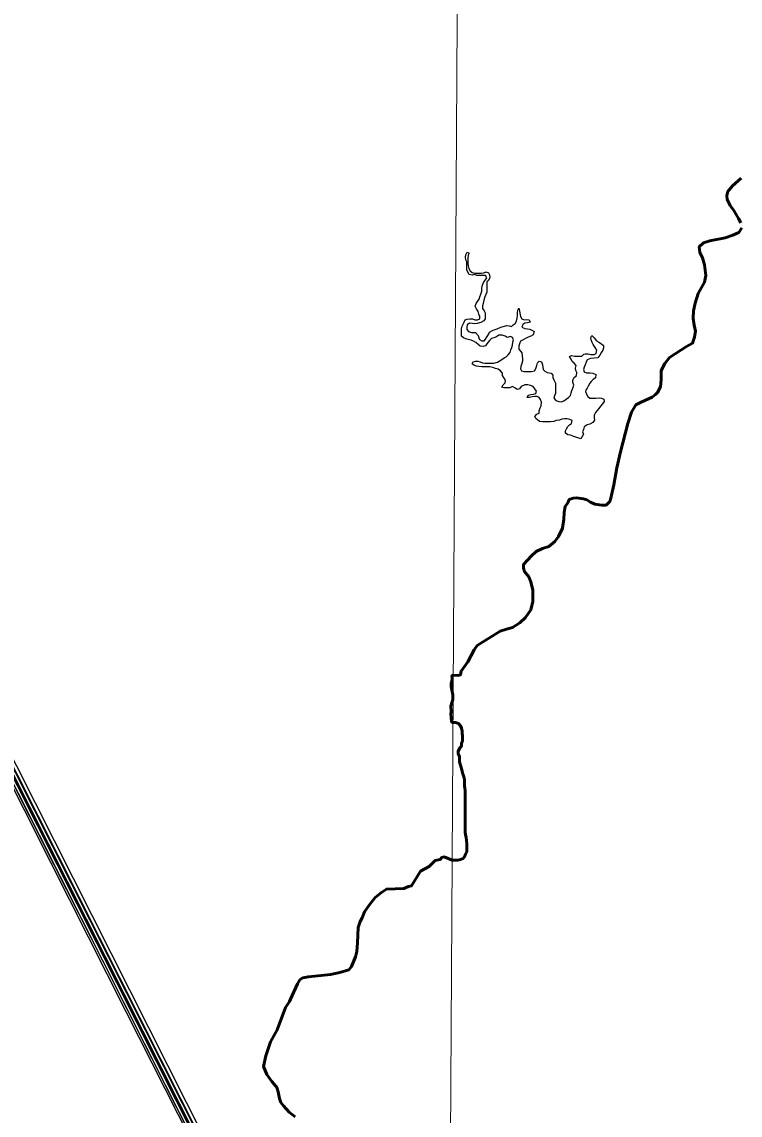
# Model space of a CAD drawing. Extents: x -1643653 to 4543381, y 1624270 to 13878484.
# Drawn here: x 812662 to 814225, y 9012702 to 9015081 of the extents above; entities that cross this region are included whole.
import ezdxf

# ---------------------------------------------------------------- set-up
doc = ezdxf.new("R2010")
doc.units = 0
doc.header["$LTSCALE"] = 200
doc.layers.add('60', color=7, linetype='Continuous', lineweight=13)

msp = doc.modelspace()

# ---------------------------------------------------------------- linework, layer by layer
at = {"layer": '60', "lineweight": 53}
msp.add_line((813594.8, 9013592.5), (813594.8, 9013592.4), dxfattribs=at)
at = {"layer": '60'}
msp.add_lwpolyline([(813659.3, 9024059.6), (813615.1, 9016183), (813580.5, 9010330.8)], dxfattribs=at)
at = {"layer": '60', "lineweight": 53}
for points in [[(814227.2, 9014741.4), (814208.2, 9014724.6), (814198, 9014712.1), (814195.8, 9014703.4), (814196.5, 9014694.6), (814203.1, 9014681.5), (814211.1, 9014670.5), (814221.3, 9014653), (814226.4, 9014644.2)], [(814228.6, 9014633.2), (814222.1, 9014623), (814208.9, 9014617.2), (814192.1, 9014611.3), (814158.6, 9014604.7), (814144.7, 9014600.3), (814135.9, 9014591.6), (814136.7, 9014579.2), (814142.5, 9014567.5), (814146.9, 9014552.8), (814149.8, 9014529.5), (814146.9, 9014514.9), (814133.7, 9014490), (814127.2, 9014468.8), (814123.5, 9014452), (814122.8, 9014436), (814125, 9014421.3), (814127.9, 9014408.2), (814125.7, 9014395), (814121.3, 9014381.9), (814108.2, 9014374.6), (814071, 9014350.5), (814060.7, 9014338)], [(814060.7, 9014338), (814052.7, 9014322.7), (814052.7, 9014303), (814051.3, 9014286.8), (814045, 9014274.9), (814040.3, 9014270.1), (814033.1, 9014264.2), (814009.7, 9014253.3), (813998, 9014247.4), (813988.5, 9014232.1), (813980.5, 9014207.3), (813964.5, 9014145.7), (813956.3, 9014110.4), (813949.8, 9014073.6), (813943.2, 9014044.3), (813941.1, 9014037), (813933, 9014029.7), (813923.5, 9014029.7), (813908.2, 9014031.2), (813899.4, 9014035.6), (813891.4, 9014040.7), (813884.1, 9014042.9), (813868.8, 9014045.1), (813861.5, 9014044.3), (813852.7, 9014041.4), (813849.8, 9014034.8), (813844, 9014026.8), (813841.8, 9014013.6), (813841.1, 9013999), (813838.1, 9013979.3), (813829.4, 9013961), (813821.3, 9013950.1), (813808.2, 9013939.1), (813794.3, 9013934.7), (813780.7, 9013928.2), (813771, 9013919.4), (813762.2, 9013909.9), (813753.5, 9013900.4), (813753.5, 9013892.3), (813755.7, 9013885), (813765.2, 9013873.3), (813769.5, 9013862.4), (813773.9, 9013844.1), (813773.9, 9013820), (813769.5, 9013801.8), (813757.8, 9013784.9), (813745.4, 9013773.2), (813729.4, 9013763), (813716.2, 9013759.4), (813702.4, 9013755), (813652.8, 9013723.6), (813646.2, 9013714.8), (813632.4, 9013688.4), (813617.3, 9013668.4), (813616.4, 9013660.4), (813610.6, 9013658.4), (813600.1, 9013659.1)], [(813594.8, 9013592.4), (813596.1, 9013579.4), (813595.2, 9013574.5), (813595.7, 9013567.3), (813596.4, 9013558.1), (813599.5, 9013556.1)], [(813599.5, 9013556.1), (813605.6, 9013556.1), (813611.7, 9013554.5), (813616.2, 9013548.9), (813618.2, 9013544.3), (813619.7, 9013537.7), (813619.7, 9013532.6), (813620.2, 9013527.5), (813620.6, 9013521.8), (813620.6, 9013516.2), (813618.5, 9013510.7), (813618, 9013504.6), (813614.5, 9013501.1), (813610.9, 9013492.9), (813611.3, 9013487.8), (813614.3, 9013482.2), (813614.2, 9013477.1), (813614.2, 9013470.5), (813617.7, 9013458.7), (813621.6, 9013444.4), (813623.1, 9013437.8), (813624.6, 9013432.2), (813625.1, 9013426.1), (813625, 9013418.4), (813625.5, 9013413.3), (813626, 9013407.7), (813626.4, 9013402.1), (813626.4, 9013395.5), (813626.3, 9013389.9), (813626.3, 9013383.8), (813626.3, 9013378.2), (813626.2, 9013372.1), (813626.2, 9013365.4), (813626.1, 9013358.3), (813626.1, 9013352.7), (813626.1, 9013346.1), (813626, 9013337.9), (813626.5, 9013330.3), (813626.4, 9013324.2), (813626.4, 9013317.6), (813626.8, 9013312.5), (813628.3, 9013305.8), (813629.3, 9013299.7), (813629.8, 9013292.6), (813629.7, 9013287), (813629.7, 9013280.9), (813629.6, 9013275.2), (813627.1, 9013269.7), (813625, 9013264.1), (813621.9, 9013260), (813616.3, 9013258), (813610.7, 9013257), (813603.6, 9013256.6), (813597.7, 9013256.6)], [(813597.7, 9013256.6), (813580.6, 9013263.7), (813575.8, 9013262.8), (813571.6, 9013258.1), (813561.1, 9013256.1), (813547.8, 9013242.7), (813547.8, 9013242.7)], [(813547.8, 9013242.7), (813528.8, 9013232.5), (813509.7, 9013201.2), (813503.1, 9013199.3), (813493.2, 9013195), (813455.2, 9013193.9), (813443.9, 9013186.4), (813430.5, 9013175.3), (813417.3, 9013159), (813407.4, 9013144.1), (813402.3, 9013131.1), (813397.6, 9013123.1), (813393.3, 9013109.9), (813392.3, 9013076.6), (813390.6, 9013058.1), (813387.7, 9013046.1), (813379.1, 9013025), (813372.9, 9013018.2), (813353.9, 9013012.4), (813333.4, 9013008), (813285.2, 9013003.1), (813272.8, 9013000.3), (813269.5, 9012998.8), (813266.6, 9012996.2), (813261.1, 9012987.9), (813246, 9012954.3), (813244.4, 9012948.9), (813235.5, 9012935.8), (813217.4, 9012887.1), (813202.9, 9012861.2), (813192.2, 9012830.9), (813187.5, 9012808), (813195, 9012790.6), (813205.6, 9012774.9), (813213.4, 9012765.5), (813215.8, 9012763.1), (813217.2, 9012759.7)], [(813217.2, 9012759.7), (813219.7, 9012752.4), (813222, 9012737.9), (813225.3, 9012729.6), (813231, 9012721.9), (813243.1, 9012708.2), (813256.6, 9012698)]]:
    msp.add_lwpolyline(points, dxfattribs=at)
at = {"layer": '60', "lineweight": 25}
for points in [[(813713.1, 9014397.2), (813706.5, 9014399.3), (813699.9, 9014399.3), (813694.3, 9014395.8), (813688.8, 9014393.8), (813683.9, 9014391.8), (813679.2, 9014387.4), (813673.5, 9014380.8), (813670.6, 9014376.2), (813665.6, 9014374.6), (813659, 9014375.1), (813654.5, 9014378.7), (813649.9, 9014383.3), (813644.8, 9014386.4), (813639.3, 9014388.5), (813633.2, 9014390.1), (813628.1, 9014391.1), (813622.5, 9014393.2), (813618.5, 9014397.3), (813618.5, 9014402.4), (813618.5, 9014408), (813618.6, 9014413.1), (813620.1, 9014418.7), (813622.2, 9014423.2), (813624.3, 9014427.8), (813626.3, 9014432.4), (813630.9, 9014434.4), (813636.5, 9014434.9), (813642.1, 9014434.8), (813647.2, 9014432.8), (813653.3, 9014432.7), (813657.9, 9014434.7), (813657.9, 9014440.3), (813655.9, 9014444.9), (813654.4, 9014451.1), (813650.9, 9014456.7), (813648.4, 9014462.3), (813650, 9014468.4), (813653.1, 9014472.5), (813656.7, 9014477.5), (813658.2, 9014483.1), (813660.3, 9014488.7), (813662.4, 9014494.8), (813662.4, 9014500.9), (813663, 9014506), (813665, 9014510.6), (813666.6, 9014515.7), (813670.7, 9014519.7), (813673.8, 9014524.3), (813670.7, 9014528.9), (813665.2, 9014529.4), (813658, 9014529.5), (813651.9, 9014529.5), (813646.8, 9014531.1), (813641.8, 9014530.1), (813635.2, 9014531.7), (813632.1, 9014536.8), (813630.1, 9014541.9), (813630.2, 9014548), (813629.7, 9014553.6), (813629.8, 9014558.7), (813627.7, 9014563.3), (813627.3, 9014569.4), (813627.8, 9014574.5), (813630.4, 9014580.1), (813635, 9014578), (813632.9, 9014573.5), (813632.3, 9014566.8), (813632.3, 9014560.7), (813632.3, 9014555.1), (813632.7, 9014550), (813634.2, 9014544.4), (813637.2, 9014539.3), (813641.8, 9014535.7), (813647.4, 9014534.6), (813655, 9014534.6), (813661.6, 9014534.6), (813666.7, 9014535), (813671.8, 9014537), (813677.4, 9014535), (813679.4, 9014530.4), (813679.9, 9014524.8), (813677.3, 9014518.7), (813673.7, 9014515.1), (813673.2, 9014510), (813673.6, 9014503.4), (813673.6, 9014498.3), (813673.5, 9014492.7), (813671.5, 9014487.6), (813669.4, 9014482.5), (813667.3, 9014475.9), (813665.8, 9014468.3), (813663.7, 9014463.2), (813664.2, 9014457.6), (813667.7, 9014452.5), (813669.7, 9014447.9), (813670.1, 9014441.8), (813670.1, 9014434.7), (813667, 9014430.6), (813660.4, 9014426.6), (813652.7, 9014424.6)], [(813652.7, 9014424.6), (813647.1, 9014424.1), (813642.1, 9014424.7), (813635.4, 9014425.2), (813630.8, 9014422.2), (813629.8, 9014416.6), (813629.8, 9014411.5), (813633.3, 9014407.4), (813639.9, 9014405.3), (813646, 9014405.3), (813648.9, 9014404.9), (813654.8, 9014398.9), (813656.3, 9014393.7), (813657.8, 9014390), (813662.7, 9014387.3), (813667.7, 9014386.8), (813670.8, 9014390.8), (813673.9, 9014396.4), (813677, 9014400.5), (813679.6, 9014405.6), (813685.7, 9014409.6), (813689.8, 9014410.8), (813695.8, 9014413.1), (813704, 9014416.8), (813716.8, 9014420.1), (813721.9, 9014419.6), (813727, 9014418.5), (813731, 9014421.5), (813735.1, 9014425.1), (813737.7, 9014429.6), (813739.3, 9014436.2), (813740.3, 9014442.4), (813740.4, 9014448), (813740.9, 9014453.6), (813743, 9014458.1), (813744.5, 9014452), (813745.5, 9014446.9), (813746.4, 9014440.3), (813750, 9014435.2), (813754.5, 9014432.6), (813760.6, 9014433.1), (813765.7, 9014433), (813767.7, 9014427.9), (813762.1, 9014425.9), (813756.5, 9014425.4), (813751.9, 9014422.4), (813749.8, 9014416.8), (813755.9, 9014413.7), (813762, 9014413.2), (813767.1, 9014412.1), (813771.7, 9014410.1), (813776.2, 9014407.5), (813774.1, 9014400.4), (813769.5, 9014397.3), (813763.4, 9014395.3), (813757.8, 9014392.3), (813752.2, 9014389.3), (813746.6, 9014386.3), (813744.5, 9014380.7), (813742.9, 9014375.1), (813742.9, 9014369), (813746.4, 9014364.9), (813749.4, 9014360.8), (813750.4, 9014354.7), (813751.4, 9014348.1), (813751.3, 9014343), (813749.8, 9014337.9), (813747.2, 9014331.3), (813746.7, 9014326.2), (813748.7, 9014321.6), (813754.8, 9014320.5), (813760.9, 9014320.5), (813766, 9014320.5), (813771, 9014320.4), (813777.1, 9014321.4), (813780.2, 9014327), (813782.3, 9014333.1), (813783.4, 9014339.2), (813787.5, 9014342.7), (813792.5, 9014341.2), (813794.5, 9014335), (813795, 9014329.9), (813796, 9014324.3), (813799.5, 9014320.7), (813805.1, 9014318.2), (813813.2, 9014316.6), (813816.8, 9014312), (813817.2, 9014306.9), (813819.2, 9014301.8), (813822.7, 9014295.1), (813822.7, 9014289), (813822.7, 9014283.9), (813822.6, 9014278.8), (813822.6, 9014272.7), (813820.5, 9014267.6), (813819.5, 9014262.5), (813823.5, 9014256.9), (813830.1, 9014254.8), (813836.2, 9014254.3), (813840.8, 9014256.3), (813845.9, 9014260.3)], [(813877.8, 9014174), (813871.8, 9014175.6), (813863.1, 9014178.7), (813855.5, 9014181.8), (813849.9, 9014182.4), (813844.4, 9014186), (813844.4, 9014191.1), (813847, 9014195.6), (813850.1, 9014200.7), (813853.7, 9014204.2), (813857.7, 9014207.3), (813859.3, 9014213.4), (813854.2, 9014215.5), (813848.1, 9014217), (813842.5, 9014217.1), (813837, 9014216.6), (813831.3, 9014214.6), (813824.7, 9014213.6), (813819.1, 9014211.6), (813812, 9014210.6), (813806.4, 9014210.7), (813800.8, 9014210.7), (813794.7, 9014210.7), (813788.1, 9014211.8), (813784, 9014214.9), (813780, 9014218), (813778, 9014222.6), (813782.6, 9014227.6), (813787.2, 9014229.6), (813787.7, 9014234.7), (813789.8, 9014241.3), (813791.9, 9014245.9), (813792.4, 9014253.6), (813790.5, 9014259.2), (813787.4, 9014263.8), (813782.9, 9014265.8), (813777.8, 9014265.9), (813772.2, 9014265.4), (813766.6, 9014263.9), (813761.5, 9014263.4), (813763.6, 9014268.5), (813769.2, 9014270.5), (813774.8, 9014271), (813779.9, 9014272.5), (813781.4, 9014277.6), (813777.9, 9014282.7), (813774.4, 9014287.3), (813768.3, 9014289.9), (813762.7, 9014291.4), (813756.1, 9014291.5), (813747.9, 9014288), (813744.8, 9014282.9), (813739.7, 9014281.4), (813734.2, 9014284.5), (813729.6, 9014287.6), (813723.5, 9014285.1), (813716.9, 9014284.6), (813711.3, 9014284.6), (813706.2, 9014286.2), (813708.8, 9014291.3), (813713.4, 9014295.3), (813713.9, 9014300.4), (813710.9, 9014305.5), (813707.4, 9014311.7), (813707.4, 9014316.8), (813703.4, 9014321.4), (813697.8, 9014325.5), (813692.2, 9014327), (813686.2, 9014329.1), (813680.1, 9014330.7), (813675, 9014330.7), (813668.4, 9014330.8), (813662.3, 9014330.8), (813656.2, 9014331.3), (813651.1, 9014331.9), (813645.5, 9014334), (813641.5, 9014337), (813643.5, 9014341.6), (813648.6, 9014343.1), (813654.2, 9014343.1), (813659.3, 9014341.5), (813664.3, 9014339.4), (813669.4, 9014338.4), (813675.5, 9014338.3), (813682.2, 9014338.3), (813688.8, 9014338.3), (813696.4, 9014340.8), (813703.6, 9014344.8), (813711.2, 9014350.3), (813715.8, 9014352.3), (813719.9, 9014356.9), (813724, 9014362), (813725.6, 9014367.6), (813727.7, 9014372.7), (813729.2, 9014377.7), (813730.3, 9014383.8), (813731.3, 9014388.9), (813729.3, 9014394), (813724.8, 9014396.1), (813717.6, 9014394.6), (813713.1, 9014397.2)], [(813845.9, 9014260.3), (813851, 9014263.9), (813855.6, 9014268.4), (813857.2, 9014273.5), (813858.7, 9014279.1), (813860.8, 9014284.2), (813862.5, 9014290.4), (813860.4, 9014297.4), (813860.5, 9014300.4), (813863, 9014306.6), (813868.4, 9014311.3), (813869.2, 9014317.8), (813867.2, 9014322.3), (813866.7, 9014327.4), (813867.8, 9014333), (813863.2, 9014338.2), (813859.2, 9014342.3), (813856.7, 9014347.4), (813853.7, 9014353), (813857.5, 9014355.2), (813864.3, 9014353.4), (813869.4, 9014353.4), (813875, 9014353.4), (813880.1, 9014353.8), (813884.4, 9014358.2), (813887.3, 9014358.9), (813893.9, 9014358.8), (813900, 9014357.3), (813907.1, 9014357.2), (813911.7, 9014359.8), (813912.7, 9014366.4), (813909.2, 9014372.5), (813904.7, 9014378.7), (813902.7, 9014383.2), (813900.2, 9014389.4), (813899.7, 9014394.5), (813901.8, 9014399), (813907.3, 9014393.4), (813912.4, 9014386.8), (813917.4, 9014384.2), (813923, 9014380.6), (813927.6, 9014377), (813927.5, 9014371.9), (813926, 9014366.8), (813922.9, 9014362.7), (813919.3, 9014356.1), (813915.2, 9014350.1), (813907.3, 9014349.4), (813898.9, 9014348.8), (813891.8, 9014345.8), (813889.4, 9014340.5), (813887.6, 9014335), (813885, 9014329.9), (813883.5, 9014324.8), (813885, 9014319.2), (813890.5, 9014317.6), (813898.7, 9014317.1), (813903.8, 9014316.5), (813910.8, 9014313.4), (813910.3, 9014306.3), (813905.2, 9014303.2), (813900.6, 9014298.7), (813897.5, 9014294.6), (813893.9, 9014288.6), (813891.8, 9014284), (813888.8, 9014279.9), (813888.3, 9014276.4), (813890.2, 9014270.8), (813893.2, 9014266.1), (813897.3, 9014262), (813903.4, 9014262), (813910.5, 9014262.5), (813917.6, 9014262.9), (813922.7, 9014262.4), (813927.8, 9014260.3), (813928.8, 9014255.2), (813925.2, 9014249.6), (813921.1, 9014244.6), (813917, 9014239.5), (813913.4, 9014235.5), (813910.3, 9014230.9), (813907.2, 9014225.3), (813907.2, 9014219.2), (813907.6, 9014214.1), (813904, 9014209.5), (813897.9, 9014205.5), (813891.8, 9014204), (813885.2, 9014199.5), (813883.6, 9014194.4), (813882, 9014189.3), (813884, 9014183.7), (813877.8, 9014174)]]:
    msp.add_lwpolyline(points, dxfattribs=at)
msp.add_spline([(814781, 9009175.5), (814787.2, 9009173.4), (814796.9, 9009173.4), (814799.4, 9009172.4), (814805.1, 9009174.5), (814805.6, 9009176.5), (814811.7, 9009179.5), (814811.7, 9009179.5), (814801.5, 9009181), (814790.7, 9009181.5), (814784.1, 9009183.1), (814777.4, 9009185.1), (814778.4, 9009175.5)], degree=3, dxfattribs=at)
at = {"layer": '60', "lineweight": 53}
msp.add_spline([(813600.1, 9013659.1), (813598.2, 9013658.3), (813597.8, 9013654.5), (813596, 9013640.5), (813597.1, 9013627.6), (813599.7, 9013613.1), (813599.4, 9013607.1), (813594.8, 9013592.5)], degree=3, dxfattribs=at)

# ---------------------------------------------------------------- texts
at = {"layer": '60', "width": 0.9}
msp.add_text('R I O   S Ã O   F R A N C I S C O', height=500, rotation=332.036, dxfattribs=at).set_placement((805339.6, 9013807.5))

doc.saveas('drawing.dxf')
